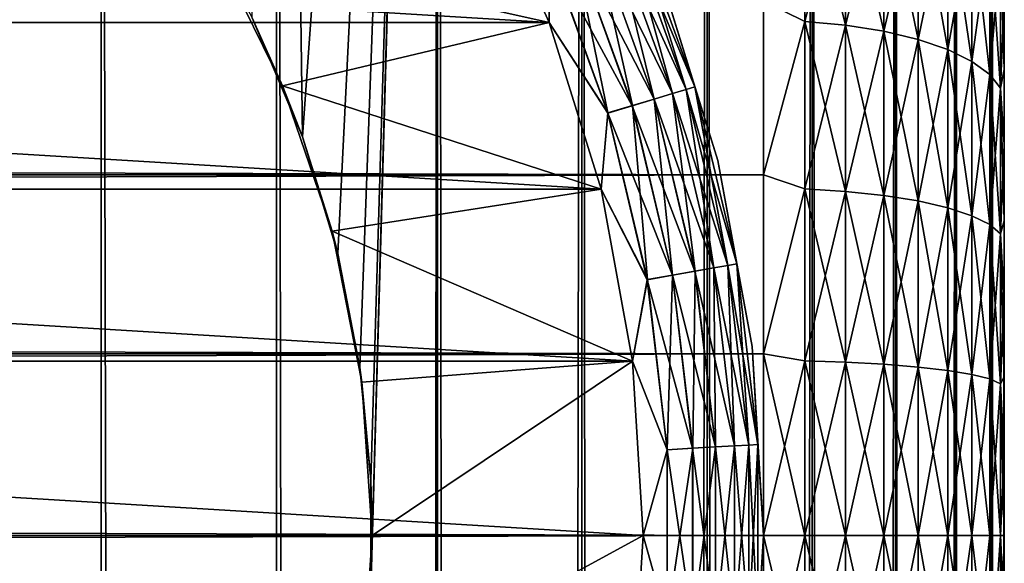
# Model space of a CAD drawing. Extents: x -265 to 265, y 0 to 747.
# Tile 288 of 292: x 256.82 to 265, y 719.77 to 724.28. Entities that reach past the tile are written whole.
import ezdxf

# ---------------------------------------------------------------- set-up
doc = ezdxf.new("R2010")
doc.units = 0
doc.header["$LTSCALE"] = 65.185185
for name, color, linetype in [('1', 7, 'CONTINUOUS'), ('102', 7, 'CONTINUOUS'), ('106', 7, 'CONTINUOUS'), ('110', 7, 'CONTINUOUS'), ('3', 7, 'CONTINUOUS'), ('4', 7, 'CONTINUOUS'), ('7', 7, 'CONTINUOUS'), ('8', 7, 'CONTINUOUS'), ('87', 7, 'CONTINUOUS'), ('88', 7, 'CONTINUOUS'), ('94', 7, 'CONTINUOUS'), ('97', 7, 'CONTINUOUS'), ('98', 7, 'CONTINUOUS')]:
    doc.layers.add(name, color=color, linetype=linetype)

msp = doc.modelspace()

# ---------------------------------------------------------------- linework, layer by layer
at = {"layer": '1', "color": 7, "linetype": 'CONTINUOUS'}
for points in [[(265, 724.4706, 37.0007), (265, 723.8653, 37.2627), (265, 724.4706, 17.9993), (265, 724.4706, 37.0007)], [(265, 724.4706, 17.9993), (265, 723.8653, 37.2627), (265, 723.8653, 17.7373), (265, 724.4706, 17.9993)], [(265, 723.8653, 37.2627), (265, 723.2446, 37.4861), (265, 723.8653, 17.7373), (265, 723.8653, 37.2627)], [(265, 723.8653, 17.7373), (265, 723.2446, 37.4861), (265, 723.2446, 17.5139), (265, 723.8653, 17.7373)], [(265, 723.2446, 37.4861), (265, 722.6112, 37.6701), (265, 723.2446, 17.5139), (265, 723.2446, 37.4861)], [(265, 723.2446, 17.5139), (265, 722.6112, 37.6701), (265, 722.6112, 17.3299), (265, 723.2446, 17.5139)], [(265, 722.6112, 37.6701), (265, 721.9674, 37.814), (265, 722.6112, 17.3299), (265, 722.6112, 37.6701)], [(265, 722.6112, 17.3299), (265, 721.9674, 37.814), (265, 721.9674, 17.186), (265, 722.6112, 17.3299)], [(265, 721.9674, 37.814), (265, 721.3159, 37.9172), (265, 721.9674, 17.186), (265, 721.9674, 37.814)], [(265, 721.9674, 17.186), (265, 721.3159, 37.9172), (265, 721.3159, 17.0828), (265, 721.9674, 17.186)], [(265, 721.3159, 37.9172), (265, 720.6592, 37.9793), (265, 721.3159, 17.0828), (265, 721.3159, 37.9172)], [(265, 721.3159, 17.0828), (265, 720.6592, 37.9793), (265, 720.6592, 17.0207), (265, 721.3159, 17.0828)], [(265, 720.6592, 37.9793), (265, 720, 38), (265, 720.6592, 17.0207), (265, 720.6592, 37.9793)], [(265, 720.6592, 17.0207), (265, 720, 38), (265, 720, 17), (265, 720.6592, 17.0207)], [(265, 720, 17), (265, 720, 38), (265, 719.3408, 37.9793), (265, 720, 17)], [(265, 719.3408, 17.0207), (265, 720, 17), (265, 719.3408, 37.9793), (265, 719.3408, 17.0207)]]:
    msp.add_3dface(points, dxfattribs=at)
at = {"layer": '102', "color": 7, "linetype": 'CONTINUOUS'}
for points in [[(262.6222, 723.1111, -74), (262.1552, 724.6099, -74), (262.6222, 723.1111, -26), (262.6222, 723.1111, -74)], [(262.6222, 723.1111, -26), (262.1552, 724.6099, -74), (262.1552, 724.6099, -26), (262.6222, 723.1111, -26)], [(262.9052, 721.567, -74), (262.6222, 723.1111, -74), (262.9052, 721.567, -26), (262.9052, 721.567, -74)], [(262.9052, 721.567, -26), (262.6222, 723.1111, -74), (262.6222, 723.1111, -26), (262.9052, 721.567, -26)], [(263, 720, -74), (262.9052, 721.567, -74), (263, 720, -26), (263, 720, -74)], [(263, 720, -26), (262.9052, 721.567, -74), (262.9052, 721.567, -26), (263, 720, -26)], [(262.9052, 718.433, -74), (263, 720, -74), (262.9052, 718.433, -26), (262.9052, 718.433, -74)], [(262.9052, 718.433, -26), (263, 720, -74), (263, 720, -26), (262.9052, 718.433, -26)]]:
    msp.add_3dface(points, dxfattribs=at)
at = {"layer": '106', "color": 7, "linetype": 'CONTINUOUS'}
for points in [[(261.2202, 724.2553, -75), (260.6255, 725.5767, -75), (261.2219, 724.8407, -74.9752), (261.2202, 724.2553, -75)], [(262.3589, 723.7, -74.4341), (261.7362, 725.0625, -74.6238), (261.8458, 725.1098, -74.4341), (262.3589, 723.7, -74.4341)], [(262.4298, 723.7213, -74.2225), (261.8458, 725.1098, -74.4341), (261.9138, 725.1391, -74.2225), (262.4298, 723.7213, -74.2225)], [(262.3589, 723.7, -74.4341), (261.8458, 725.1098, -74.4341), (262.4298, 723.7213, -74.2225), (262.3589, 723.7, -74.4341)], [(262.1552, 724.6099, -74), (262.4298, 723.7213, -74.2225), (261.9138, 725.1391, -74.2225), (262.1552, 724.6099, -74)], [(262.2446, 723.6658, -74.6238), (261.5906, 724.9997, -74.7823), (261.7362, 725.0625, -74.6238), (262.2446, 723.6658, -74.6238)], [(262.2446, 723.6658, -74.6238), (261.7362, 725.0625, -74.6238), (262.3589, 723.7, -74.4341), (262.2446, 723.6658, -74.6238)], [(262.0927, 723.6203, -74.7823), (261.4162, 724.9245, -74.9014), (261.5906, 724.9997, -74.7823), (262.0927, 723.6203, -74.7823)], [(262.0927, 723.6203, -74.7823), (261.5906, 724.9997, -74.7823), (262.2446, 723.6658, -74.6238), (262.0927, 723.6203, -74.7823)], [(261.9108, 723.5658, -74.9014), (261.2219, 724.8407, -74.9752), (261.4162, 724.9245, -74.9014), (261.9108, 723.5658, -74.9014)], [(261.9108, 723.5658, -74.9014), (261.4162, 724.9245, -74.9014), (262.0927, 723.6203, -74.7823), (261.9108, 723.5658, -74.9014)], [(261.708, 723.5051, -74.9752), (261.2202, 724.2553, -75), (261.2219, 724.8407, -74.9752), (261.708, 723.5051, -74.9752)], [(261.708, 723.5051, -74.9752), (261.2219, 724.8407, -74.9752), (261.9108, 723.5658, -74.9014), (261.708, 723.5051, -74.9752)], [(262.1552, 724.6099, -74), (262.6222, 723.1111, -74), (262.4298, 723.7213, -74.2225), (262.1552, 724.6099, -74)], [(261.6513, 722.8718, -75), (261.2202, 724.2553, -75), (261.708, 723.5051, -74.9752), (261.6513, 722.8718, -75)], [(262.7778, 722.2531, -74.2225), (262.3589, 723.7, -74.4341), (262.4298, 723.7213, -74.2225), (262.7778, 722.2531, -74.2225)], [(262.6222, 723.1111, -74), (262.7778, 722.2531, -74.2225), (262.4298, 723.7213, -74.2225), (262.6222, 723.1111, -74)], [(262.5874, 722.2195, -74.6238), (262.0927, 723.6203, -74.7823), (262.2446, 723.6658, -74.6238), (262.5874, 722.2195, -74.6238)], [(262.7049, 722.2402, -74.4341), (262.2446, 723.6658, -74.6238), (262.3589, 723.7, -74.4341), (262.7049, 722.2402, -74.4341)], [(262.5874, 722.2195, -74.6238), (262.2446, 723.6658, -74.6238), (262.7049, 722.2402, -74.4341), (262.5874, 722.2195, -74.6238)], [(262.7049, 722.2402, -74.4341), (262.3589, 723.7, -74.4341), (262.7778, 722.2531, -74.2225), (262.7049, 722.2402, -74.4341)], [(262.2442, 722.159, -74.9014), (261.708, 723.5051, -74.9752), (261.9108, 723.5658, -74.9014), (262.2442, 722.159, -74.9014)], [(262.4312, 722.192, -74.7823), (261.9108, 723.5658, -74.9014), (262.0927, 723.6203, -74.7823), (262.4312, 722.192, -74.7823)], [(262.2442, 722.159, -74.9014), (261.9108, 723.5658, -74.9014), (262.4312, 722.192, -74.7823), (262.2442, 722.159, -74.9014)], [(262.4312, 722.192, -74.7823), (262.0927, 723.6203, -74.7823), (262.5874, 722.2195, -74.6238), (262.4312, 722.192, -74.7823)], [(262.0358, 722.1222, -74.9752), (261.6513, 722.8718, -75), (261.708, 723.5051, -74.9752), (262.0358, 722.1222, -74.9752)], [(262.0358, 722.1222, -74.9752), (261.708, 723.5051, -74.9752), (262.2442, 722.159, -74.9014), (262.0358, 722.1222, -74.9752)], [(262.6222, 723.1111, -74), (262.9052, 721.567, -74), (262.7778, 722.2531, -74.2225), (262.6222, 723.1111, -74)], [(261.9125, 721.4464, -75), (261.6513, 722.8718, -75), (262.0358, 722.1222, -74.9752), (261.9125, 721.4464, -75)], [(262.879, 720.7501, -74.4341), (262.5874, 722.2195, -74.6238), (262.7049, 722.2402, -74.4341), (262.879, 720.7501, -74.4341)], [(262.953, 720.7544, -74.2225), (262.7049, 722.2402, -74.4341), (262.7778, 722.2531, -74.2225), (262.953, 720.7544, -74.2225)], [(262.879, 720.7501, -74.4341), (262.7049, 722.2402, -74.4341), (262.953, 720.7544, -74.2225), (262.879, 720.7501, -74.4341)], [(262.9052, 721.567, -74), (262.953, 720.7544, -74.2225), (262.7778, 722.2531, -74.2225), (262.9052, 721.567, -74)], [(262.412, 720.7229, -74.9014), (262.0358, 722.1222, -74.9752), (262.2442, 722.159, -74.9014), (262.412, 720.7229, -74.9014)], [(262.6016, 720.734, -74.7823), (262.2442, 722.159, -74.9014), (262.4312, 722.192, -74.7823), (262.6016, 720.734, -74.7823)], [(262.412, 720.7229, -74.9014), (262.2442, 722.159, -74.9014), (262.6016, 720.734, -74.7823), (262.412, 720.7229, -74.9014)], [(262.7599, 720.7432, -74.6238), (262.4312, 722.192, -74.7823), (262.5874, 722.2195, -74.6238), (262.7599, 720.7432, -74.6238)], [(262.6016, 720.734, -74.7823), (262.4312, 722.192, -74.7823), (262.7599, 720.7432, -74.6238), (262.6016, 720.734, -74.7823)], [(262.7599, 720.7432, -74.6238), (262.5874, 722.2195, -74.6238), (262.879, 720.7501, -74.4341), (262.7599, 720.7432, -74.6238)], [(262.2008, 720.7106, -74.9752), (261.9125, 721.4464, -75), (262.0358, 722.1222, -74.9752), (262.2008, 720.7106, -74.9752)], [(262.2008, 720.7106, -74.9752), (262.0358, 722.1222, -74.9752), (262.412, 720.7229, -74.9014), (262.2008, 720.7106, -74.9752)], [(262.9052, 721.567, -74), (263, 720, -74), (262.953, 720.7544, -74.2225), (262.9052, 721.567, -74)], [(262, 720, -75), (261.9125, 721.4464, -75), (262.2008, 720.7106, -74.9752), (262, 720, -75)], [(262.2008, 719.2894, -74.9752), (262, 720, -75), (262.2008, 720.7106, -74.9752), (262.2008, 719.2894, -74.9752)], [(262.412, 719.2771, -74.9014), (262.2008, 720.7106, -74.9752), (262.412, 720.7229, -74.9014), (262.412, 719.2771, -74.9014)], [(262.2008, 719.2894, -74.9752), (262.2008, 720.7106, -74.9752), (262.412, 719.2771, -74.9014), (262.2008, 719.2894, -74.9752)], [(262.6016, 719.266, -74.7823), (262.412, 720.7229, -74.9014), (262.6016, 720.734, -74.7823), (262.6016, 719.266, -74.7823)], [(262.412, 719.2771, -74.9014), (262.412, 720.7229, -74.9014), (262.6016, 719.266, -74.7823), (262.412, 719.2771, -74.9014)], [(262.7599, 719.2568, -74.6238), (262.6016, 720.734, -74.7823), (262.7599, 720.7432, -74.6238), (262.7599, 719.2568, -74.6238)], [(262.6016, 719.266, -74.7823), (262.6016, 720.734, -74.7823), (262.7599, 719.2568, -74.6238), (262.6016, 719.266, -74.7823)], [(262.879, 719.2499, -74.4341), (262.7599, 720.7432, -74.6238), (262.879, 720.7501, -74.4341), (262.879, 719.2499, -74.4341)], [(262.7599, 719.2568, -74.6238), (262.7599, 720.7432, -74.6238), (262.879, 719.2499, -74.4341), (262.7599, 719.2568, -74.6238)], [(262.953, 719.2456, -74.2225), (262.879, 720.7501, -74.4341), (262.953, 720.7544, -74.2225), (262.953, 719.2456, -74.2225)], [(262.879, 719.2499, -74.4341), (262.879, 720.7501, -74.4341), (262.953, 719.2456, -74.2225), (262.879, 719.2499, -74.4341)], [(263, 720, -74), (262.953, 719.2456, -74.2225), (262.953, 720.7544, -74.2225), (263, 720, -74)], [(261.9125, 718.5536, -75), (262, 720, -75), (262.2008, 719.2894, -74.9752), (261.9125, 718.5536, -75)], [(263, 720, -74), (262.9052, 718.433, -74), (262.953, 719.2456, -74.2225), (263, 720, -74)]]:
    msp.add_3dface(points, dxfattribs=at)
at = {"layer": '110', "color": 7, "linetype": 'CONTINUOUS'}
for points in [[(260.6255, 725.5767, -25), (261.2202, 724.2553, -25), (261.2229, 724.8411, -25.0251), (260.6255, 725.5767, -25)], [(261.7369, 725.0628, -25.377), (262.2453, 723.666, -25.377), (261.8462, 725.11, -25.5669), (261.7369, 725.0628, -25.377)], [(261.8462, 725.11, -25.5669), (262.3594, 723.7002, -25.5669), (261.914, 725.1392, -25.7786), (261.8462, 725.11, -25.5669)], [(261.8462, 725.11, -25.5669), (262.2453, 723.666, -25.377), (262.3594, 723.7002, -25.5669), (261.8462, 725.11, -25.5669)], [(262.1552, 724.6099, -26), (261.914, 725.1392, -25.7786), (262.4301, 723.7213, -25.7786), (262.1552, 724.6099, -26)], [(261.914, 725.1392, -25.7786), (262.3594, 723.7002, -25.5669), (262.4301, 723.7213, -25.7786), (261.914, 725.1392, -25.7786)], [(261.5914, 725, -25.2184), (262.0935, 723.6206, -25.2184), (261.7369, 725.0628, -25.377), (261.5914, 725, -25.2184)], [(261.7369, 725.0628, -25.377), (262.0935, 723.6206, -25.2184), (262.2453, 723.666, -25.377), (261.7369, 725.0628, -25.377)], [(261.4172, 724.9249, -25.0991), (261.9117, 723.5661, -25.0991), (261.5914, 725, -25.2184), (261.4172, 724.9249, -25.0991)], [(261.5914, 725, -25.2184), (261.9117, 723.5661, -25.0991), (262.0935, 723.6206, -25.2184), (261.5914, 725, -25.2184)], [(261.2229, 724.8411, -25.0251), (261.709, 723.5055, -25.0251), (261.4172, 724.9249, -25.0991), (261.2229, 724.8411, -25.0251)], [(261.4172, 724.9249, -25.0991), (261.709, 723.5055, -25.0251), (261.9117, 723.5661, -25.0991), (261.4172, 724.9249, -25.0991)], [(261.2229, 724.8411, -25.0251), (261.2202, 724.2553, -25), (261.709, 723.5055, -25.0251), (261.2229, 724.8411, -25.0251)], [(262.6222, 723.1111, -26), (262.1552, 724.6099, -26), (262.4301, 723.7213, -25.7786), (262.6222, 723.1111, -26)], [(261.2202, 724.2553, -25), (261.6513, 722.8718, -25), (261.709, 723.5055, -25.0251), (261.2202, 724.2553, -25)], [(262.3594, 723.7002, -25.5669), (262.7054, 722.2403, -25.5669), (262.4301, 723.7213, -25.7786), (262.3594, 723.7002, -25.5669)], [(262.6222, 723.1111, -26), (262.4301, 723.7213, -25.7786), (262.7781, 722.2531, -25.7786), (262.6222, 723.1111, -26)], [(262.4301, 723.7213, -25.7786), (262.7054, 722.2403, -25.5669), (262.7781, 722.2531, -25.7786), (262.4301, 723.7213, -25.7786)], [(262.0935, 723.6206, -25.2184), (262.4321, 722.1921, -25.2184), (262.2453, 723.666, -25.377), (262.0935, 723.6206, -25.2184)], [(262.2453, 723.666, -25.377), (262.5881, 722.2196, -25.377), (262.3594, 723.7002, -25.5669), (262.2453, 723.666, -25.377)], [(262.2453, 723.666, -25.377), (262.4321, 722.1921, -25.2184), (262.5881, 722.2196, -25.377), (262.2453, 723.666, -25.377)], [(262.3594, 723.7002, -25.5669), (262.5881, 722.2196, -25.377), (262.7054, 722.2403, -25.5669), (262.3594, 723.7002, -25.5669)], [(261.709, 723.5055, -25.0251), (262.0368, 722.1224, -25.0251), (261.9117, 723.5661, -25.0991), (261.709, 723.5055, -25.0251)], [(261.9117, 723.5661, -25.0991), (262.2452, 722.1592, -25.0991), (262.0935, 723.6206, -25.2184), (261.9117, 723.5661, -25.0991)], [(261.9117, 723.5661, -25.0991), (262.0368, 722.1224, -25.0251), (262.2452, 722.1592, -25.0991), (261.9117, 723.5661, -25.0991)], [(262.0935, 723.6206, -25.2184), (262.2452, 722.1592, -25.0991), (262.4321, 722.1921, -25.2184), (262.0935, 723.6206, -25.2184)], [(261.709, 723.5055, -25.0251), (261.6513, 722.8718, -25), (262.0368, 722.1224, -25.0251), (261.709, 723.5055, -25.0251)], [(262.9052, 721.567, -26), (262.6222, 723.1111, -26), (262.7781, 722.2531, -25.7786), (262.9052, 721.567, -26)], [(261.6513, 722.8718, -25), (261.9125, 721.4464, -25), (262.0368, 722.1224, -25.0251), (261.6513, 722.8718, -25)], [(262.5881, 722.2196, -25.377), (262.7606, 720.7432, -25.377), (262.7054, 722.2403, -25.5669), (262.5881, 722.2196, -25.377)], [(262.7054, 722.2403, -25.5669), (262.8795, 720.7501, -25.5669), (262.7781, 722.2531, -25.7786), (262.7054, 722.2403, -25.5669)], [(262.7054, 722.2403, -25.5669), (262.7606, 720.7432, -25.377), (262.8795, 720.7501, -25.5669), (262.7054, 722.2403, -25.5669)], [(262.9052, 721.567, -26), (262.7781, 722.2531, -25.7786), (262.9532, 720.7544, -25.7786), (262.9052, 721.567, -26)], [(262.7781, 722.2531, -25.7786), (262.8795, 720.7501, -25.5669), (262.9532, 720.7544, -25.7786), (262.7781, 722.2531, -25.7786)], [(262.0368, 722.1224, -25.0251), (262.2018, 720.7107, -25.0251), (262.2452, 722.1592, -25.0991), (262.0368, 722.1224, -25.0251)], [(262.2452, 722.1592, -25.0991), (262.2018, 720.7107, -25.0251), (262.413, 720.723, -25.0991), (262.2452, 722.1592, -25.0991)], [(262.2452, 722.1592, -25.0991), (262.413, 720.723, -25.0991), (262.4321, 722.1921, -25.2184), (262.2452, 722.1592, -25.0991)], [(262.4321, 722.1921, -25.2184), (262.413, 720.723, -25.0991), (262.6025, 720.734, -25.2184), (262.4321, 722.1921, -25.2184)], [(262.4321, 722.1921, -25.2184), (262.6025, 720.734, -25.2184), (262.5881, 722.2196, -25.377), (262.4321, 722.1921, -25.2184)], [(262.5881, 722.2196, -25.377), (262.6025, 720.734, -25.2184), (262.7606, 720.7432, -25.377), (262.5881, 722.2196, -25.377)], [(262.0368, 722.1224, -25.0251), (261.9125, 721.4464, -25), (262.2018, 720.7107, -25.0251), (262.0368, 722.1224, -25.0251)], [(263, 720, -26), (262.9052, 721.567, -26), (262.9532, 720.7544, -25.7786), (263, 720, -26)], [(261.9125, 721.4464, -25), (262, 720, -25), (262.2018, 720.7107, -25.0251), (261.9125, 721.4464, -25)], [(262.2018, 720.7107, -25.0251), (262, 720, -25), (262.2018, 719.2893, -25.0251), (262.2018, 720.7107, -25.0251)], [(262.2018, 720.7107, -25.0251), (262.2018, 719.2893, -25.0251), (262.413, 720.723, -25.0991), (262.2018, 720.7107, -25.0251)], [(262.413, 720.723, -25.0991), (262.2018, 719.2893, -25.0251), (262.413, 719.277, -25.0991), (262.413, 720.723, -25.0991)], [(262.413, 720.723, -25.0991), (262.413, 719.277, -25.0991), (262.6025, 720.734, -25.2184), (262.413, 720.723, -25.0991)], [(262.6025, 720.734, -25.2184), (262.413, 719.277, -25.0991), (262.6025, 719.266, -25.2184), (262.6025, 720.734, -25.2184)], [(262.6025, 720.734, -25.2184), (262.6025, 719.266, -25.2184), (262.7606, 720.7432, -25.377), (262.6025, 720.734, -25.2184)], [(262.7606, 720.7432, -25.377), (262.6025, 719.266, -25.2184), (262.7606, 719.2568, -25.377), (262.7606, 720.7432, -25.377)], [(262.7606, 720.7432, -25.377), (262.7606, 719.2568, -25.377), (262.8795, 720.7501, -25.5669), (262.7606, 720.7432, -25.377)], [(262.8795, 720.7501, -25.5669), (262.7606, 719.2568, -25.377), (262.8795, 719.2499, -25.5669), (262.8795, 720.7501, -25.5669)], [(262.8795, 720.7501, -25.5669), (262.8795, 719.2499, -25.5669), (262.9532, 720.7544, -25.7786), (262.8795, 720.7501, -25.5669)], [(262.9532, 720.7544, -25.7786), (262.8795, 719.2499, -25.5669), (262.9532, 719.2456, -25.7786), (262.9532, 720.7544, -25.7786)], [(263, 720, -26), (262.9532, 720.7544, -25.7786), (262.9532, 719.2456, -25.7786), (263, 720, -26)], [(262, 720, -25), (261.9125, 718.5536, -25), (262.2018, 719.2893, -25.0251), (262, 720, -25)], [(262.9052, 718.433, -26), (263, 720, -26), (262.9532, 719.2456, -25.7786), (262.9052, 718.433, -26)]]:
    msp.add_3dface(points, dxfattribs=at)
at = {"layer": '3', "color": 7, "linetype": 'CONTINUOUS'}
for points in [[(-263, 724.4326, 39.1877), (-263, 722.9914, 39.6368), (263, 724.4326, 39.1877), (-263, 724.4326, 39.1877)], [(263, 724.4326, 39.1877), (-263, 722.9914, 39.6368), (263, 722.9914, 39.6368), (263, 724.4326, 39.1877)], [(-263, 722.9914, 15.3632), (-263, 724.4326, 15.8123), (263, 722.9914, 15.3632), (-263, 722.9914, 15.3632)], [(263, 722.9914, 15.3632), (-263, 724.4326, 15.8123), (263, 724.4326, 15.8123), (263, 722.9914, 15.3632)], [(-263, 722.9914, 39.6368), (-263, 721.5067, 39.9089), (263, 722.9914, 39.6368), (-263, 722.9914, 39.6368)], [(263, 722.9914, 39.6368), (-263, 721.5067, 39.9089), (263, 721.5067, 39.9089), (263, 722.9914, 39.6368)], [(-263, 721.5067, 15.0911), (-263, 722.9914, 15.3632), (263, 721.5067, 15.0911), (-263, 721.5067, 15.0911)], [(263, 721.5067, 15.0911), (-263, 722.9914, 15.3632), (263, 722.9914, 15.3632), (263, 721.5067, 15.0911)], [(-263, 721.5067, 39.9089), (-263, 720, 40), (263, 721.5067, 39.9089), (-263, 721.5067, 39.9089)], [(263, 721.5067, 39.9089), (-263, 720, 40), (263, 720, 40), (263, 721.5067, 39.9089)], [(-263, 720, 15), (-263, 721.5067, 15.0911), (263, 720, 15), (-263, 720, 15)], [(263, 720, 15), (-263, 721.5067, 15.0911), (263, 721.5067, 15.0911), (263, 720, 15)]]:
    msp.add_3dface(points, dxfattribs=at)
at = {"layer": '4', "color": 7, "linetype": 'CONTINUOUS'}
for points in [[(263, 720, 40), (-263, 720, 40), (-263, 718.4933, 39.9089), (263, 720, 40)], [(-263, 720, 15), (263, 720, 15), (263, 718.4933, 15.0911), (-263, 720, 15)], [(-263, 718.4933, 15.0911), (-263, 720, 15), (263, 718.4933, 15.0911), (-263, 718.4933, 15.0911)], [(263, 720, 40), (-263, 718.4933, 39.9089), (263, 718.4933, 39.9089), (263, 720, 40)]]:
    msp.add_3dface(points, dxfattribs=at)
at = {"layer": '7', "color": 7, "linetype": 'CONTINUOUS'}
for points in [[(263, 724.4326, 15.8123), (263.3449, 725.5965, 16.3564), (263.3449, 724.265, 15.782), (263, 724.4326, 15.8123)], [(263, 724.4326, 39.1877), (263.3449, 724.265, 39.218), (263.3449, 725.5965, 38.6436), (263, 724.4326, 39.1877)], [(263.3449, 724.265, 39.218), (263.6821, 725.5562, 38.5633), (263.3449, 725.5965, 38.6436), (263.3449, 724.265, 39.218)], [(263.6821, 725.5562, 16.4367), (263.6821, 724.2342, 15.8665), (263.3449, 725.5965, 16.3564), (263.6821, 725.5562, 16.4367)], [(263.3449, 725.5965, 16.3564), (263.6821, 724.2342, 15.8665), (263.3449, 724.265, 15.782), (263.3449, 725.5965, 16.3564)], [(263.6821, 724.2342, 39.1335), (263.6821, 725.5562, 38.5633), (263.3449, 724.265, 39.218), (263.6821, 724.2342, 39.1335)], [(263.6821, 724.2342, 39.1335), (263.9985, 725.4901, 38.4317), (263.6821, 725.5562, 38.5633), (263.6821, 724.2342, 39.1335)], [(263.9985, 725.4901, 16.5683), (263.9985, 724.1839, 16.0048), (263.6821, 725.5562, 16.4367), (263.9985, 725.4901, 16.5683)], [(263.6821, 725.5562, 16.4367), (263.9985, 724.1839, 16.0048), (263.6821, 724.2342, 15.8665), (263.6821, 725.5562, 16.4367)], [(263.9985, 724.1839, 38.9952), (263.9985, 725.4901, 38.4317), (263.6821, 724.2342, 39.1335), (263.9985, 724.1839, 38.9952)], [(263.9985, 724.1839, 38.9952), (264.2845, 725.4004, 38.2531), (263.9985, 725.4901, 38.4317), (263.9985, 724.1839, 38.9952)], [(264.2845, 725.4004, 16.7469), (264.2845, 724.1155, 16.1927), (263.9985, 725.4901, 16.5683), (264.2845, 725.4004, 16.7469)], [(263.9985, 725.4901, 16.5683), (264.2845, 724.1155, 16.1927), (263.9985, 724.1839, 16.0048), (263.9985, 725.4901, 16.5683)], [(264.2845, 724.1155, 38.8073), (264.2845, 725.4004, 38.2531), (263.9985, 724.1839, 38.9952), (264.2845, 724.1155, 38.8073)], [(264.2845, 724.1155, 38.8073), (264.5314, 725.2897, 38.0327), (264.2845, 725.4004, 38.2531), (264.2845, 724.1155, 38.8073)], [(264.5314, 725.2897, 16.9673), (264.5314, 724.0312, 16.4244), (264.2845, 725.4004, 16.7469), (264.5314, 725.2897, 16.9673)], [(264.2845, 725.4004, 16.7469), (264.5314, 724.0312, 16.4244), (264.2845, 724.1155, 16.1927), (264.2845, 725.4004, 16.7469)], [(264.5314, 724.0312, 38.5756), (264.5314, 725.2897, 38.0327), (264.2845, 724.1155, 38.8073), (264.5314, 724.0312, 38.5756)], [(264.5314, 724.0312, 38.5756), (264.7317, 725.1615, 37.7773), (264.5314, 725.2897, 38.0327), (264.5314, 724.0312, 38.5756)], [(264.7317, 725.1615, 17.2227), (264.7317, 723.9334, 16.693), (264.5314, 725.2897, 16.9673), (264.7317, 725.1615, 17.2227)], [(264.5314, 725.2897, 16.9673), (264.7317, 723.9334, 16.693), (264.5314, 724.0312, 16.4244), (264.5314, 725.2897, 16.9673)], [(264.7317, 723.9334, 38.307), (264.7317, 725.1615, 37.7773), (264.5314, 724.0312, 38.5756), (264.7317, 723.9334, 38.307)], [(264.7317, 723.9334, 38.307), (264.8793, 725.0195, 37.4947), (264.7317, 725.1615, 37.7773), (264.7317, 723.9334, 38.307)], [(264.8793, 725.0195, 17.5053), (264.8793, 723.8253, 16.9901), (264.7317, 725.1615, 17.2227), (264.8793, 725.0195, 17.5053)], [(264.7317, 725.1615, 17.2227), (264.8793, 723.8253, 16.9901), (264.7317, 723.9334, 16.693), (264.7317, 725.1615, 17.2227)], [(264.8793, 723.8253, 38.0099), (264.8793, 725.0195, 37.4947), (264.7317, 723.9334, 38.307), (264.8793, 723.8253, 38.0099)], [(264.8793, 723.8253, 38.0099), (264.9696, 724.8683, 37.1935), (264.8793, 725.0195, 37.4947), (264.8793, 723.8253, 38.0099)], [(264.9696, 724.8683, 17.8065), (264.9696, 723.71, 17.3069), (264.8793, 725.0195, 17.5053), (264.9696, 724.8683, 17.8065)], [(264.8793, 725.0195, 17.5053), (264.9696, 723.71, 17.3069), (264.8793, 723.8253, 16.9901), (264.8793, 725.0195, 17.5053)], [(264.9696, 723.71, 37.6931), (264.9696, 724.8683, 37.1935), (264.8793, 723.8253, 38.0099), (264.9696, 723.71, 37.6931)], [(264.9696, 723.71, 37.6931), (265, 724.4706, 37.0007), (264.9696, 724.8683, 37.1935), (264.9696, 723.71, 37.6931)], [(265, 724.4706, 17.9993), (265, 723.8653, 17.7373), (264.9696, 724.8683, 17.8065), (265, 724.4706, 17.9993)], [(264.9696, 724.8683, 17.8065), (265, 723.8653, 17.7373), (264.9696, 723.71, 17.3069), (264.9696, 724.8683, 17.8065)], [(265, 723.8653, 37.2627), (265, 724.4706, 37.0007), (264.9696, 723.71, 37.6931), (265, 723.8653, 37.2627)], [(263, 722.9914, 15.3632), (263, 724.4326, 15.8123), (263.3449, 724.265, 15.782), (263, 722.9914, 15.3632)], [(263, 724.4326, 39.1877), (263, 722.9914, 39.6368), (263.3449, 724.265, 39.218), (263, 724.4326, 39.1877)], [(263, 722.9914, 15.3632), (263.3449, 724.265, 15.782), (263.3449, 722.8758, 15.3661), (263, 722.9914, 15.3632)], [(263, 722.9914, 39.6368), (263.3449, 722.8758, 39.6339), (263.3449, 724.265, 39.218), (263, 722.9914, 39.6368)], [(263.3449, 722.8758, 39.6339), (263.6821, 724.2342, 39.1335), (263.3449, 724.265, 39.218), (263.3449, 722.8758, 39.6339)], [(263.6821, 724.2342, 15.8665), (263.6821, 722.855, 15.4536), (263.3449, 724.265, 15.782), (263.6821, 724.2342, 15.8665)], [(263.3449, 724.265, 15.782), (263.6821, 722.855, 15.4536), (263.3449, 722.8758, 15.3661), (263.3449, 724.265, 15.782)], [(263.6821, 722.855, 39.5464), (263.6821, 724.2342, 39.1335), (263.3449, 722.8758, 39.6339), (263.6821, 722.855, 39.5464)], [(263.6821, 722.855, 39.5464), (263.9985, 724.1839, 38.9952), (263.6821, 724.2342, 39.1335), (263.6821, 722.855, 39.5464)], [(263.9985, 724.1839, 16.0048), (263.9985, 722.8211, 15.5968), (263.6821, 724.2342, 15.8665), (263.9985, 724.1839, 16.0048)], [(263.6821, 724.2342, 15.8665), (263.9985, 722.8211, 15.5968), (263.6821, 722.855, 15.4536), (263.6821, 724.2342, 15.8665)], [(263.9985, 722.8211, 39.4032), (263.9985, 724.1839, 38.9952), (263.6821, 722.855, 39.5464), (263.9985, 722.8211, 39.4032)], [(263.9985, 722.8211, 39.4032), (264.2845, 724.1155, 38.8073), (263.9985, 724.1839, 38.9952), (263.9985, 722.8211, 39.4032)], [(264.2845, 724.1155, 16.1927), (264.2845, 722.775, 15.7914), (263.9985, 724.1839, 16.0048), (264.2845, 724.1155, 16.1927)], [(263.9985, 724.1839, 16.0048), (264.2845, 722.775, 15.7914), (263.9985, 722.8211, 15.5968), (263.9985, 724.1839, 16.0048)], [(264.2845, 722.775, 39.2086), (264.2845, 724.1155, 38.8073), (263.9985, 722.8211, 39.4032), (264.2845, 722.775, 39.2086)], [(264.2845, 722.775, 39.2086), (264.5314, 724.0312, 38.5756), (264.2845, 724.1155, 38.8073), (264.2845, 722.775, 39.2086)], [(264.5314, 724.0312, 16.4244), (264.5314, 722.7181, 16.0313), (264.2845, 724.1155, 16.1927), (264.5314, 724.0312, 16.4244)], [(264.2845, 724.1155, 16.1927), (264.5314, 722.7181, 16.0313), (264.2845, 722.775, 15.7914), (264.2845, 724.1155, 16.1927)], [(264.5314, 722.7181, 38.9687), (264.5314, 724.0312, 38.5756), (264.2845, 722.775, 39.2086), (264.5314, 722.7181, 38.9687)], [(264.5314, 722.7181, 38.9687), (264.7317, 723.9334, 38.307), (264.5314, 724.0312, 38.5756), (264.5314, 722.7181, 38.9687)], [(264.7317, 723.9334, 16.693), (264.7317, 722.6522, 16.3094), (264.5314, 724.0312, 16.4244), (264.7317, 723.9334, 16.693)], [(264.5314, 724.0312, 16.4244), (264.7317, 722.6522, 16.3094), (264.5314, 722.7181, 16.0313), (264.5314, 724.0312, 16.4244)], [(264.7317, 722.6522, 38.6906), (264.7317, 723.9334, 38.307), (264.5314, 722.7181, 38.9687), (264.7317, 722.6522, 38.6906)], [(264.7317, 722.6522, 38.6906), (264.8793, 723.8253, 38.0099), (264.7317, 723.9334, 38.307), (264.7317, 722.6522, 38.6906)], [(264.8793, 723.8253, 16.9901), (264.8793, 722.5793, 16.6171), (264.7317, 723.9334, 16.693), (264.8793, 723.8253, 16.9901)], [(264.7317, 723.9334, 16.693), (264.8793, 722.5793, 16.6171), (264.7317, 722.6522, 16.3094), (264.7317, 723.9334, 16.693)], [(264.8793, 722.5793, 38.3829), (264.8793, 723.8253, 38.0099), (264.7317, 722.6522, 38.6906), (264.8793, 722.5793, 38.3829)], [(264.8793, 722.5793, 38.3829), (264.9696, 723.71, 37.6931), (264.8793, 723.8253, 38.0099), (264.8793, 722.5793, 38.3829)], [(264.9696, 723.71, 17.3069), (264.9696, 722.5016, 16.9451), (264.8793, 723.8253, 16.9901), (264.9696, 723.71, 17.3069)], [(264.8793, 723.8253, 16.9901), (264.9696, 722.5016, 16.9451), (264.8793, 722.5793, 16.6171), (264.8793, 723.8253, 16.9901)], [(265, 723.2446, 37.4861), (265, 723.8653, 37.2627), (264.9696, 723.71, 37.6931), (265, 723.2446, 37.4861)], [(265, 723.8653, 17.7373), (265, 723.2446, 17.5139), (264.9696, 723.71, 17.3069), (265, 723.8653, 17.7373)], [(264.9696, 722.5016, 38.0549), (264.9696, 723.71, 37.6931), (264.8793, 722.5793, 38.3829), (264.9696, 722.5016, 38.0549)], [(264.9696, 722.5016, 38.0549), (265, 723.2446, 37.4861), (264.9696, 723.71, 37.6931), (264.9696, 722.5016, 38.0549)], [(265, 723.2446, 17.5139), (265, 722.6112, 17.3299), (264.9696, 723.71, 17.3069), (265, 723.2446, 17.5139)], [(264.9696, 723.71, 17.3069), (265, 722.6112, 17.3299), (264.9696, 722.5016, 16.9451), (264.9696, 723.71, 17.3069)], [(265, 722.6112, 37.6701), (265, 723.2446, 37.4861), (264.9696, 722.5016, 38.0549), (265, 722.6112, 37.6701)], [(263, 721.5067, 15.0911), (263, 722.9914, 15.3632), (263.3449, 722.8758, 15.3661), (263, 721.5067, 15.0911)], [(263, 722.9914, 39.6368), (263, 721.5067, 39.9089), (263.3449, 722.8758, 39.6339), (263, 722.9914, 39.6368)], [(263, 721.5067, 15.0911), (263.3449, 722.8758, 15.3661), (263.3449, 721.4477, 15.1143), (263, 721.5067, 15.0911)], [(263, 721.5067, 39.9089), (263.3449, 721.4477, 39.8857), (263.3449, 722.8758, 39.6339), (263, 721.5067, 39.9089)], [(263.3449, 721.4477, 39.8857), (263.6821, 722.855, 39.5464), (263.3449, 722.8758, 39.6339), (263.3449, 721.4477, 39.8857)], [(263.6821, 722.855, 15.4536), (263.6821, 721.4372, 15.2036), (263.3449, 722.8758, 15.3661), (263.6821, 722.855, 15.4536)], [(263.3449, 722.8758, 15.3661), (263.6821, 721.4372, 15.2036), (263.3449, 721.4477, 15.1143), (263.3449, 722.8758, 15.3661)], [(263.6821, 721.4372, 39.7964), (263.6821, 722.855, 39.5464), (263.3449, 721.4477, 39.8857), (263.6821, 721.4372, 39.7964)], [(263.6821, 721.4372, 39.7964), (263.9985, 722.8211, 39.4032), (263.6821, 722.855, 39.5464), (263.6821, 721.4372, 39.7964)], [(263.9985, 722.8211, 15.5968), (263.9985, 721.4202, 15.3498), (263.6821, 722.855, 15.4536), (263.9985, 722.8211, 15.5968)], [(263.6821, 722.855, 15.4536), (263.9985, 721.4202, 15.3498), (263.6821, 721.4372, 15.2036), (263.6821, 722.855, 15.4536)], [(263.9985, 721.4202, 39.6502), (263.9985, 722.8211, 39.4032), (263.6821, 721.4372, 39.7964), (263.9985, 721.4202, 39.6502)], [(263.9985, 721.4202, 39.6502), (264.2845, 722.775, 39.2086), (263.9985, 722.8211, 39.4032), (263.9985, 721.4202, 39.6502)], [(264.2845, 722.775, 15.7914), (264.2845, 721.3969, 15.5484), (263.9985, 722.8211, 15.5968), (264.2845, 722.775, 15.7914)], [(263.9985, 722.8211, 15.5968), (264.2845, 721.3969, 15.5484), (263.9985, 721.4202, 15.3498), (263.9985, 722.8211, 15.5968)], [(264.2845, 721.3969, 39.4516), (264.2845, 722.775, 39.2086), (263.9985, 721.4202, 39.6502), (264.2845, 721.3969, 39.4516)], [(264.2845, 721.3969, 39.4516), (264.5314, 722.7181, 38.9687), (264.2845, 722.775, 39.2086), (264.2845, 721.3969, 39.4516)], [(264.5314, 722.7181, 16.0313), (264.5314, 721.3683, 15.7933), (264.2845, 722.775, 15.7914), (264.5314, 722.7181, 16.0313)], [(264.2845, 722.775, 15.7914), (264.5314, 721.3683, 15.7933), (264.2845, 721.3969, 15.5484), (264.2845, 722.775, 15.7914)], [(264.5314, 721.3683, 39.2067), (264.5314, 722.7181, 38.9687), (264.2845, 721.3969, 39.4516), (264.5314, 721.3683, 39.2067)], [(264.5314, 721.3683, 39.2067), (264.7317, 722.6522, 38.6906), (264.5314, 722.7181, 38.9687), (264.5314, 721.3683, 39.2067)], [(264.7317, 722.6522, 16.3094), (264.7317, 721.3351, 16.0772), (264.5314, 722.7181, 16.0313), (264.7317, 722.6522, 16.3094)], [(264.5314, 722.7181, 16.0313), (264.7317, 721.3351, 16.0772), (264.5314, 721.3683, 15.7933), (264.5314, 722.7181, 16.0313)], [(264.7317, 721.3351, 38.9228), (264.7317, 722.6522, 38.6906), (264.5314, 721.3683, 39.2067), (264.7317, 721.3351, 38.9228)], [(264.7317, 721.3351, 38.9228), (264.8793, 722.5793, 38.3829), (264.7317, 722.6522, 38.6906), (264.7317, 721.3351, 38.9228)], [(264.8793, 722.5793, 16.6171), (264.8793, 721.2984, 16.3913), (264.7317, 722.6522, 16.3094), (264.8793, 722.5793, 16.6171)], [(264.7317, 722.6522, 16.3094), (264.8793, 721.2984, 16.3913), (264.7317, 721.3351, 16.0772), (264.7317, 722.6522, 16.3094)], [(264.8793, 721.2984, 38.6087), (264.8793, 722.5793, 38.3829), (264.7317, 721.3351, 38.9228), (264.8793, 721.2984, 38.6087)], [(264.8793, 721.2984, 38.6087), (264.9696, 722.5016, 38.0549), (264.8793, 722.5793, 38.3829), (264.8793, 721.2984, 38.6087)], [(264.9696, 722.5016, 16.9451), (264.9696, 721.2593, 16.726), (264.8793, 722.5793, 16.6171), (264.9696, 722.5016, 16.9451)], [(264.8793, 722.5793, 16.6171), (264.9696, 721.2593, 16.726), (264.8793, 721.2984, 16.3913), (264.8793, 722.5793, 16.6171)], [(265, 721.9674, 37.814), (265, 722.6112, 37.6701), (264.9696, 722.5016, 38.0549), (265, 721.9674, 37.814)], [(265, 722.6112, 17.3299), (265, 721.9674, 17.186), (264.9696, 722.5016, 16.9451), (265, 722.6112, 17.3299)], [(264.9696, 721.2593, 38.274), (264.9696, 722.5016, 38.0549), (264.8793, 721.2984, 38.6087), (264.9696, 721.2593, 38.274)], [(264.9696, 721.2593, 38.274), (265, 721.9674, 37.814), (264.9696, 722.5016, 38.0549), (264.9696, 721.2593, 38.274)], [(265, 721.9674, 17.186), (265, 721.3159, 17.0828), (264.9696, 722.5016, 16.9451), (265, 721.9674, 17.186)], [(264.9696, 722.5016, 16.9451), (265, 721.3159, 17.0828), (264.9696, 721.2593, 16.726), (264.9696, 722.5016, 16.9451)], [(265, 721.3159, 37.9172), (265, 721.9674, 37.814), (264.9696, 721.2593, 38.274), (265, 721.3159, 37.9172)], [(263, 720, 15), (263, 721.5067, 15.0911), (263.3449, 720, 15.03), (263, 720, 15)], [(263.3449, 720, 15.03), (263, 721.5067, 15.0911), (263.3449, 721.4477, 15.1143), (263.3449, 720, 15.03)], [(263, 721.5067, 39.9089), (263, 720, 40), (263.3449, 721.4477, 39.8857), (263, 721.5067, 39.9089)], [(263, 720, 40), (263.3449, 720, 39.97), (263.3449, 721.4477, 39.8857), (263, 720, 40)], [(263.6821, 720, 15.1199), (263.3449, 720, 15.03), (263.3449, 721.4477, 15.1143), (263.6821, 720, 15.1199)], [(263.6821, 721.4372, 15.2036), (263.6821, 720, 15.1199), (263.3449, 721.4477, 15.1143), (263.6821, 721.4372, 15.2036)], [(263.3449, 720, 39.97), (263.6821, 721.4372, 39.7964), (263.3449, 721.4477, 39.8857), (263.3449, 720, 39.97)], [(263.3449, 720, 39.97), (263.6821, 720, 39.8801), (263.6821, 721.4372, 39.7964), (263.3449, 720, 39.97)], [(263.9985, 720, 15.2671), (263.6821, 720, 15.1199), (263.6821, 721.4372, 15.2036), (263.9985, 720, 15.2671)], [(263.9985, 721.4202, 15.3498), (263.9985, 720, 15.2671), (263.6821, 721.4372, 15.2036), (263.9985, 721.4202, 15.3498)], [(263.6821, 720, 39.8801), (263.9985, 721.4202, 39.6502), (263.6821, 721.4372, 39.7964), (263.6821, 720, 39.8801)], [(263.6821, 720, 39.8801), (263.9985, 720, 39.7329), (263.9985, 721.4202, 39.6502), (263.6821, 720, 39.8801)], [(264.2845, 720, 15.467), (263.9985, 720, 15.2671), (263.9985, 721.4202, 15.3498), (264.2845, 720, 15.467)], [(264.2845, 721.3969, 15.5484), (264.2845, 720, 15.467), (263.9985, 721.4202, 15.3498), (264.2845, 721.3969, 15.5484)], [(263.9985, 720, 39.7329), (264.2845, 721.3969, 39.4516), (263.9985, 721.4202, 39.6502), (263.9985, 720, 39.7329)], [(263.9985, 720, 39.7329), (264.2845, 720, 39.533), (264.2845, 721.3969, 39.4516), (263.9985, 720, 39.7329)], [(264.5314, 720, 15.7136), (264.2845, 720, 15.467), (264.2845, 721.3969, 15.5484), (264.5314, 720, 15.7136)], [(264.5314, 721.3683, 15.7933), (264.5314, 720, 15.7136), (264.2845, 721.3969, 15.5484), (264.5314, 721.3683, 15.7933)], [(264.2845, 720, 39.533), (264.5314, 721.3683, 39.2067), (264.2845, 721.3969, 39.4516), (264.2845, 720, 39.533)], [(264.2845, 720, 39.533), (264.5314, 720, 39.2864), (264.5314, 721.3683, 39.2067), (264.2845, 720, 39.533)], [(264.7317, 720, 15.9994), (264.5314, 720, 15.7136), (264.5314, 721.3683, 15.7933), (264.7317, 720, 15.9994)], [(264.7317, 721.3351, 16.0772), (264.7317, 720, 15.9994), (264.5314, 721.3683, 15.7933), (264.7317, 721.3351, 16.0772)], [(264.5314, 720, 39.2864), (264.7317, 721.3351, 38.9228), (264.5314, 721.3683, 39.2067), (264.5314, 720, 39.2864)], [(264.5314, 720, 39.2864), (264.7317, 720, 39.0006), (264.7317, 721.3351, 38.9228), (264.5314, 720, 39.2864)], [(264.8793, 720, 16.3156), (264.7317, 720, 15.9994), (264.7317, 721.3351, 16.0772), (264.8793, 720, 16.3156)], [(264.8793, 721.2984, 16.3913), (264.8793, 720, 16.3156), (264.7317, 721.3351, 16.0772), (264.8793, 721.2984, 16.3913)], [(264.7317, 720, 39.0006), (264.8793, 721.2984, 38.6087), (264.7317, 721.3351, 38.9228), (264.7317, 720, 39.0006)], [(264.7317, 720, 39.0006), (264.8793, 720, 38.6844), (264.8793, 721.2984, 38.6087), (264.7317, 720, 39.0006)], [(264.9696, 720, 16.6527), (264.8793, 720, 16.3156), (264.8793, 721.2984, 16.3913), (264.9696, 720, 16.6527)], [(264.9696, 721.2593, 16.726), (264.9696, 720, 16.6527), (264.8793, 721.2984, 16.3913), (264.9696, 721.2593, 16.726)], [(264.8793, 720, 38.6844), (264.9696, 721.2593, 38.274), (264.8793, 721.2984, 38.6087), (264.8793, 720, 38.6844)], [(264.8793, 720, 38.6844), (264.9696, 720, 38.3473), (264.9696, 721.2593, 38.274), (264.8793, 720, 38.6844)], [(265, 720.6592, 37.9793), (265, 721.3159, 37.9172), (264.9696, 721.2593, 38.274), (265, 720.6592, 37.9793)], [(265, 721.3159, 17.0828), (265, 720.6592, 17.0207), (264.9696, 721.2593, 16.726), (265, 721.3159, 17.0828)], [(264.9696, 720, 38.3473), (265, 720.6592, 37.9793), (264.9696, 721.2593, 38.274), (264.9696, 720, 38.3473)], [(265, 720.6592, 17.0207), (265, 720, 17), (264.9696, 721.2593, 16.726), (265, 720.6592, 17.0207)], [(265, 720, 17), (264.9696, 720, 16.6527), (264.9696, 721.2593, 16.726), (265, 720, 17)], [(265, 720, 38), (265, 720.6592, 37.9793), (264.9696, 720, 38.3473), (265, 720, 38)]]:
    msp.add_3dface(points, dxfattribs=at)
at = {"layer": '8', "color": 7, "linetype": 'CONTINUOUS'}
for points in [[(263, 718.4933, 15.0911), (263, 720, 15), (263.3449, 718.5523, 15.1143), (263, 718.4933, 15.0911)], [(263, 720, 15), (263.3449, 720, 15.03), (263.3449, 718.5523, 15.1143), (263, 720, 15)], [(263, 720, 40), (263, 718.4933, 39.9089), (263.3449, 720, 39.97), (263, 720, 40)], [(263, 718.4933, 39.9089), (263.3449, 718.5523, 39.8857), (263.3449, 720, 39.97), (263, 718.4933, 39.9089)], [(263.6821, 720, 15.1199), (263.6821, 718.5628, 15.2036), (263.3449, 720, 15.03), (263.6821, 720, 15.1199)], [(263.3449, 720, 15.03), (263.6821, 718.5628, 15.2036), (263.3449, 718.5523, 15.1143), (263.3449, 720, 15.03)], [(263.6821, 718.5628, 39.7964), (263.6821, 720, 39.8801), (263.3449, 718.5523, 39.8857), (263.6821, 718.5628, 39.7964)], [(263.3449, 718.5523, 39.8857), (263.6821, 720, 39.8801), (263.3449, 720, 39.97), (263.3449, 718.5523, 39.8857)], [(263.9985, 720, 15.2671), (263.9985, 718.5798, 15.3498), (263.6821, 720, 15.1199), (263.9985, 720, 15.2671)], [(263.6821, 720, 15.1199), (263.9985, 718.5798, 15.3498), (263.6821, 718.5628, 15.2036), (263.6821, 720, 15.1199)], [(263.9985, 718.5798, 39.6502), (263.9985, 720, 39.7329), (263.6821, 718.5628, 39.7964), (263.9985, 718.5798, 39.6502)], [(263.6821, 718.5628, 39.7964), (263.9985, 720, 39.7329), (263.6821, 720, 39.8801), (263.6821, 718.5628, 39.7964)], [(264.2845, 720, 15.467), (264.2845, 718.6031, 15.5484), (263.9985, 720, 15.2671), (264.2845, 720, 15.467)], [(263.9985, 720, 15.2671), (264.2845, 718.6031, 15.5484), (263.9985, 718.5798, 15.3498), (263.9985, 720, 15.2671)], [(264.2845, 718.6031, 39.4516), (264.2845, 720, 39.533), (263.9985, 718.5798, 39.6502), (264.2845, 718.6031, 39.4516)], [(263.9985, 718.5798, 39.6502), (264.2845, 720, 39.533), (263.9985, 720, 39.7329), (263.9985, 718.5798, 39.6502)], [(264.5314, 720, 15.7136), (264.5314, 718.6317, 15.7933), (264.2845, 720, 15.467), (264.5314, 720, 15.7136)], [(264.2845, 720, 15.467), (264.5314, 718.6317, 15.7933), (264.2845, 718.6031, 15.5484), (264.2845, 720, 15.467)], [(264.5314, 718.6317, 39.2067), (264.5314, 720, 39.2864), (264.2845, 718.6031, 39.4516), (264.5314, 718.6317, 39.2067)], [(264.2845, 718.6031, 39.4516), (264.5314, 720, 39.2864), (264.2845, 720, 39.533), (264.2845, 718.6031, 39.4516)], [(264.7317, 720, 15.9994), (264.7317, 718.6649, 16.0772), (264.5314, 720, 15.7136), (264.7317, 720, 15.9994)], [(264.5314, 720, 15.7136), (264.7317, 718.6649, 16.0772), (264.5314, 718.6317, 15.7933), (264.5314, 720, 15.7136)], [(264.7317, 718.6649, 38.9228), (264.7317, 720, 39.0006), (264.5314, 718.6317, 39.2067), (264.7317, 718.6649, 38.9228)], [(264.5314, 718.6317, 39.2067), (264.7317, 720, 39.0006), (264.5314, 720, 39.2864), (264.5314, 718.6317, 39.2067)], [(264.8793, 720, 16.3156), (264.8793, 718.7016, 16.3913), (264.7317, 720, 15.9994), (264.8793, 720, 16.3156)], [(264.7317, 720, 15.9994), (264.8793, 718.7016, 16.3913), (264.7317, 718.6649, 16.0772), (264.7317, 720, 15.9994)], [(264.8793, 718.7016, 38.6087), (264.8793, 720, 38.6844), (264.7317, 718.6649, 38.9228), (264.8793, 718.7016, 38.6087)], [(264.7317, 718.6649, 38.9228), (264.8793, 720, 38.6844), (264.7317, 720, 39.0006), (264.7317, 718.6649, 38.9228)], [(264.9696, 720, 16.6527), (264.9696, 718.7407, 16.726), (264.8793, 720, 16.3156), (264.9696, 720, 16.6527)], [(264.8793, 720, 16.3156), (264.9696, 718.7407, 16.726), (264.8793, 718.7016, 16.3913), (264.8793, 720, 16.3156)], [(264.9696, 718.7407, 38.274), (264.9696, 720, 38.3473), (264.8793, 718.7016, 38.6087), (264.9696, 718.7407, 38.274)], [(264.8793, 718.7016, 38.6087), (264.9696, 720, 38.3473), (264.8793, 720, 38.6844), (264.8793, 718.7016, 38.6087)], [(265, 719.3408, 37.9793), (265, 720, 38), (264.9696, 718.7407, 38.274), (265, 719.3408, 37.9793)], [(264.9696, 718.7407, 38.274), (265, 720, 38), (264.9696, 720, 38.3473), (264.9696, 718.7407, 38.274)], [(265, 720, 17), (265, 719.3408, 17.0207), (264.9696, 720, 16.6527), (265, 720, 17)], [(264.9696, 720, 16.6527), (265, 719.3408, 17.0207), (264.9696, 718.7407, 16.726), (264.9696, 720, 16.6527)]]:
    msp.add_3dface(points, dxfattribs=at)
at = {"layer": '87', "color": 7, "linetype": 'CONTINUOUS'}
for points in [[(255.9412, 1, 13.7732), (257.5, 1, 12.9904), (255.9412, 739, 13.7732), (255.9412, 1, 13.7732)], [(255.9412, 739, 13.7732), (257.5, 1, 12.9904), (257.5, 739, 12.9904), (255.9412, 739, 13.7732)], [(257.5, 1, 12.9904), (258.9574, 1, 12.0318), (257.5, 739, 12.9904), (257.5, 1, 12.9904)], [(257.5, 739, 12.9904), (258.9574, 1, 12.0318), (258.9574, 739, 12.0318), (257.5, 739, 12.9904)], [(258.9574, 1, 12.0318), (260.2936, 1, 10.9106), (258.9574, 739, 12.0318), (258.9574, 1, 12.0318)], [(258.9574, 739, 12.0318), (260.2936, 1, 10.9106), (260.2936, 739, 10.9106), (258.9574, 739, 12.0318)], [(260.2936, 1, 10.9106), (261.4907, 1, 9.6418), (260.2936, 739, 10.9106), (260.2936, 1, 10.9106)], [(260.2936, 739, 10.9106), (261.4907, 1, 9.6418), (261.4907, 739, 9.6418), (260.2936, 739, 10.9106)], [(261.4907, 1, 9.6418), (262.5323, 1, 8.2426), (261.4907, 739, 9.6418), (261.4907, 1, 9.6418)], [(261.4907, 739, 9.6418), (262.5323, 1, 8.2426), (262.5323, 739, 8.2426), (261.4907, 739, 9.6418)], [(262.5323, 1, 8.2426), (263.4045, 1, 6.732), (262.5323, 739, 8.2426), (262.5323, 1, 8.2426)], [(262.5323, 739, 8.2426), (263.4045, 1, 6.732), (263.4045, 739, 6.732), (262.5323, 739, 8.2426)], [(263.4045, 1, 6.732), (264.0954, 1, 5.1303), (263.4045, 739, 6.732), (263.4045, 1, 6.732)], [(263.4045, 739, 6.732), (264.0954, 1, 5.1303), (264.0954, 739, 5.1303), (263.4045, 739, 6.732)], [(264.0954, 1, 5.1303), (264.5957, 1, 3.4592), (264.0954, 739, 5.1303), (264.0954, 1, 5.1303)], [(264.0954, 739, 5.1303), (264.5957, 1, 3.4592), (264.5957, 739, 3.4592), (264.0954, 739, 5.1303)], [(264.5957, 1, 3.4592), (264.8986, 1, 1.7414), (264.5957, 739, 3.4592), (264.5957, 1, 3.4592)], [(264.5957, 739, 3.4592), (264.8986, 1, 1.7414), (264.8986, 739, 1.7414), (264.5957, 739, 3.4592)], [(264.8986, 1, 1.7414), (265, 1), (264.8986, 739, 1.7414), (264.8986, 1, 1.7414)], [(264.8986, 739, 1.7414), (265, 1), (265, 739), (264.8986, 739, 1.7414)]]:
    msp.add_3dface(points, dxfattribs=at)
at = {"layer": '88', "color": 7, "linetype": 'CONTINUOUS'}
for points in [[(258.7538, 724.2934, -12.1808), (258.9574, 739, -12.0318), (259.1715, 723.3085, -11.8694), (258.7538, 724.2934, -12.1808)], [(258.9574, 739, -12.0318), (260.2936, 739, -10.9106), (259.1715, 723.3085, -11.8694), (258.9574, 739, -12.0318)], [(259.1715, 723.3085, -11.8694), (260.2936, 739, -10.9106), (259.4651, 722.3396, -11.6366), (259.1715, 723.3085, -11.8694)], [(259.4651, 722.3396, -11.6366), (260.2936, 739, -10.9106), (259.65, 721.3925, -11.4838), (259.4651, 722.3396, -11.6366)], [(259.65, 721.3925, -11.4838), (260.2936, 739, -10.9106), (259.739, 720.4621, -11.4084), (259.65, 721.3925, -11.4838)], [(259.739, 720.4621, -11.4084), (260.2936, 739, -10.9106), (259.739, 719.538, -11.4084), (259.739, 720.4621, -11.4084)], [(259.739, 719.538, -11.4084), (260.2936, 739, -10.9106), (259.739, 20.4621, -11.4084), (259.739, 719.538, -11.4084)], [(260.2936, 739, -10.9106), (260.2936, 1, -10.9106), (259.739, 20.4621, -11.4084), (260.2936, 739, -10.9106)], [(261.4907, 1, -9.6418), (260.2936, 1, -10.9106), (261.4907, 739, -9.6418), (261.4907, 1, -9.6418)], [(261.4907, 739, -9.6418), (260.2936, 1, -10.9106), (260.2936, 739, -10.9106), (261.4907, 739, -9.6418)], [(262.5323, 1, -8.2426), (261.4907, 1, -9.6418), (262.5323, 739, -8.2426), (262.5323, 1, -8.2426)], [(262.5323, 739, -8.2426), (261.4907, 1, -9.6418), (261.4907, 739, -9.6418), (262.5323, 739, -8.2426)], [(263.4045, 1, -6.732), (262.5323, 1, -8.2426), (263.4045, 739, -6.732), (263.4045, 1, -6.732)], [(263.4045, 739, -6.732), (262.5323, 1, -8.2426), (262.5323, 739, -8.2426), (263.4045, 739, -6.732)], [(264.0954, 1, -5.1303), (263.4045, 1, -6.732), (264.0954, 739, -5.1303), (264.0954, 1, -5.1303)], [(264.0954, 739, -5.1303), (263.4045, 1, -6.732), (263.4045, 739, -6.732), (264.0954, 739, -5.1303)], [(264.5957, 1, -3.4592), (264.0954, 1, -5.1303), (264.5957, 739, -3.4592), (264.5957, 1, -3.4592)], [(264.5957, 739, -3.4592), (264.0954, 1, -5.1303), (264.0954, 739, -5.1303), (264.5957, 739, -3.4592)], [(264.8986, 1, -1.7414), (264.5957, 1, -3.4592), (264.8986, 739, -1.7414), (264.8986, 1, -1.7414)], [(264.8986, 739, -1.7414), (264.5957, 1, -3.4592), (264.5957, 739, -3.4592), (264.8986, 739, -1.7414)], [(265, 739), (265, 1), (264.8986, 1, -1.7414), (265, 739)], [(265, 739), (264.8986, 1, -1.7414), (264.8986, 739, -1.7414), (265, 739)]]:
    msp.add_3dface(points, dxfattribs=at)
at = {"layer": '94', "color": 7, "linetype": 'CONTINUOUS'}
for points in [[(258.4437, 724.875, -25), (258.7538, 724.2934, -12.1808), (259.0078, 723.7312, -25), (258.4437, 724.875, -25)], [(258.7538, 724.2934, -12.1808), (259.1715, 723.3085, -11.8694), (259.0078, 723.7312, -25), (258.7538, 724.2934, -12.1808)], [(259.0078, 723.7312, -25), (259.1715, 723.3085, -11.8694), (259.4178, 722.5235, -25), (259.0078, 723.7312, -25)], [(259.1715, 723.3085, -11.8694), (259.4651, 722.3396, -11.6366), (259.4178, 722.5235, -25), (259.1715, 723.3085, -11.8694)], [(259.4651, 722.3396, -11.6366), (259.65, 721.3925, -11.4838), (259.4178, 722.5235, -25), (259.4651, 722.3396, -11.6366)], [(259.4178, 722.5235, -25), (259.65, 721.3925, -11.4838), (259.6666, 721.2726, -25), (259.4178, 722.5235, -25)], [(259.65, 721.3925, -11.4838), (259.739, 720.4621, -11.4084), (259.6666, 721.2726, -25), (259.65, 721.3925, -11.4838)], [(259.6666, 721.2726, -25), (259.739, 720.4621, -11.4084), (259.75, 720, -25), (259.6666, 721.2726, -25)], [(259.739, 720.4621, -11.4084), (259.739, 719.538, -11.4084), (259.75, 720, -25), (259.739, 720.4621, -11.4084)], [(259.75, 720, -25), (259.739, 719.538, -11.4084), (259.6666, 718.7274, -25), (259.75, 720, -25)]]:
    msp.add_3dface(points, dxfattribs=at)
at = {"layer": '97', "color": 7, "linetype": 'CONTINUOUS'}
for points in [[(260.6255, 725.5767, -25), (258.4437, 724.875, -25), (261.2202, 724.2553, -25), (260.6255, 725.5767, -25)], [(258.4437, 724.875, -25), (259.0078, 723.7312, -25), (261.2202, 724.2553, -25), (258.4437, 724.875, -25)], [(261.2202, 724.2553, -25), (259.0078, 723.7312, -25), (261.6513, 722.8718, -25), (261.2202, 724.2553, -25)], [(259.0078, 723.7312, -25), (259.4178, 722.5235, -25), (261.6513, 722.8718, -25), (259.0078, 723.7312, -25)], [(261.6513, 722.8718, -25), (259.4178, 722.5235, -25), (261.9125, 721.4464, -25), (261.6513, 722.8718, -25)], [(259.4178, 722.5235, -25), (259.6666, 721.2726, -25), (261.9125, 721.4464, -25), (259.4178, 722.5235, -25)], [(259.6666, 721.2726, -25), (259.75, 720, -25), (261.9125, 721.4464, -25), (259.6666, 721.2726, -25)], [(261.9125, 721.4464, -25), (259.75, 720, -25), (262, 720, -25), (261.9125, 721.4464, -25)], [(259.75, 720, -25), (259.6666, 718.7274, -25), (262, 720, -25), (259.75, 720, -25)], [(262, 720, -25), (259.6666, 718.7274, -25), (261.9125, 718.5536, -25), (262, 720, -25)]]:
    msp.add_3dface(points, dxfattribs=at)
at = {"layer": '98', "color": 7, "linetype": 'CONTINUOUS'}
for points in [[(238.7798, 724.2553, -75), (239.3745, 725.5767, -75), (261.2202, 724.2553, -75), (238.7798, 724.2553, -75)], [(261.2202, 724.2553, -75), (239.3745, 725.5767, -75), (260.6255, 725.5767, -75), (261.2202, 724.2553, -75)], [(238.3487, 722.8718, -75), (238.7798, 724.2553, -75), (261.6513, 722.8718, -75), (238.3487, 722.8718, -75)], [(261.6513, 722.8718, -75), (238.7798, 724.2553, -75), (261.2202, 724.2553, -75), (261.6513, 722.8718, -75)], [(238.0875, 721.4464, -75), (238.3487, 722.8718, -75), (261.9125, 721.4464, -75), (238.0875, 721.4464, -75)], [(261.9125, 721.4464, -75), (238.3487, 722.8718, -75), (261.6513, 722.8718, -75), (261.9125, 721.4464, -75)], [(238, 720, -75), (238.0875, 721.4464, -75), (262, 720, -75), (238, 720, -75)], [(262, 720, -75), (238.0875, 721.4464, -75), (261.9125, 721.4464, -75), (262, 720, -75)], [(238.0875, 718.5536, -75), (238, 720, -75), (261.9125, 718.5536, -75), (238.0875, 718.5536, -75)], [(261.9125, 718.5536, -75), (238, 720, -75), (262, 720, -75), (261.9125, 718.5536, -75)]]:
    msp.add_3dface(points, dxfattribs=at)

doc.saveas('drawing.dxf')
